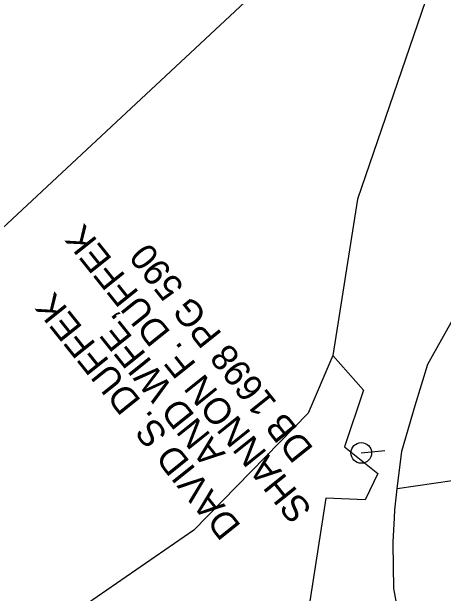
# Model space of a CAD drawing. Extents: x 472260 to 482161, y 489063 to 507124.
# Drawn here: x 474210.4 to 474313.1, y 504785.9 to 504924.1 of the extents above; entities that cross this region are included whole.
import ezdxf

# ---------------------------------------------------------------- set-up
doc = ezdxf.new("R2010")
doc.units = 0
for name, color, linetype in [('Exist Structure Minor Drop Inlet Cogo Number', 7, 'Continuous'), ('Prop Drainage Structure Pipe RCP 18in Class III', 7, 'Continuous'), ('Prop Drainage Structure Pipe Welded Steel 66in Label', 7, 'Continuous'), ('Prop Drainage Structure Tops and Inverts LABEL', 7, 'Continuous'), ('Prop Earthen Structure Ditch Flow Line', 7, 'Continuous'), ('Prop Erosion Rip Rap Pad at Outlet Label', 7, 'Continuous'), ('Prop NEU Channel Block Detail Label', 7, 'Continuous'), ('Scratch_Level_7', 7, 'Continuous')]:
    doc.layers.add(name, color=color, linetype=linetype)

msp = doc.modelspace()

# ---------------------------------------------------------------- linework, layer by layer
at = {"layer": 'Exist Structure Minor Drop Inlet Cogo Number'}
msp.add_line((474386.38, 505038.61), (474192.37, 504857.93), dxfattribs=at)
at = {"layer": 'Prop Drainage Structure Pipe RCP 18in Class III'}
for points in [[(474301.2, 504798.13), (474301.48, 504803.8), (474301.57, 504805.77), (474302.17, 504810.79)], [(474301.33, 504787.04), (474301.18, 504797.72), (474301.2, 504798.13)], [(474312.98, 504740.61), (474310.21, 504748.05), (474306.12, 504763.32), (474302.82, 504778.95), (474301.33, 504787.04)]]:
    msp.add_lwpolyline(points, dxfattribs=at)
at = {"layer": 'Prop Drainage Structure Tops and Inverts LABEL'}
msp.add_lwpolyline([(474286.83, 504842.4), (474294.1, 504834.23), (474289.59, 504820.73), (474297.52, 504814.39), (474294.53, 504808.15), (474285.17, 504808.57), (474279.69, 504773.36)], dxfattribs=at)
at = {"layer": 'Prop Earthen Structure Ditch Flow Line'}
msp.add_line((474315.2, 504812.65), (474302.17, 504810.79), dxfattribs=at)
msp.add_lwpolyline([(474302.17, 504810.79), (474303.22, 504819.7), (474306.45, 504830.52), (474309.42, 504840.34), (474318.35, 504856.19), (474324.71, 504871.97), (474326.55, 504875.99)], dxfattribs=at)
at = {"layer": 'Prop Erosion Rip Rap Pad at Outlet Label'}
msp.add_lwpolyline([(474039.74, 505231.39), (474070.64, 505227.57), (474100.38, 505210.48), (474145.85, 505197.49), (474221.93, 505186.17), (474248.45, 505176.22), (474277.09, 505162.04), (474333.09, 505118.27), (474352.71, 505084.66), (474349.72, 505047.44), (474370.59, 505001.39), (474331.17, 504970.24), (474311.76, 504935.08), (474292.73, 504879.6), (474286.83, 504842.4), (474281, 504828.7), (474253.76, 504800.95), (474212.37, 504772.4), (474185.95, 504758.02), (474194.18, 504746.5), (474168.72, 504709.09), (474147.17, 504667.02), (474132.12, 504653.24), (474125.76, 504660.6)], dxfattribs=at)
at = {"layer": 'Prop NEU Channel Block Detail Label'}
for q in [(474299.19, 504819.86), (474293.6, 504819.29)]:
    msp.add_line((474293.6, 504819.29), q, dxfattribs=at)
msp.add_circle((474293.6, 504819.29), 2.45, dxfattribs=at)

# ---------------------------------------------------------------- texts
at = {"layer": 'Prop Drainage Structure Pipe Welded Steel 66in Label'}
msp.add_text('DB 1698 PG 590', height=6.25, rotation=128.6712, dxfattribs=at).set_placement((474282.43, 504820.29))
at = {"layer": 'Scratch_Level_7'}
for s, p in [('SHANNON F. DUFFEK', (474282.11, 504805.84)), ('DAVID S. DUFFEK ', (474265.19, 504801.94)), ('AND WIFE, ', (474261.45, 504819.12))]:
    msp.add_text(s, height=6.25, rotation=128.6712, dxfattribs=at).set_placement(p)

doc.saveas('drawing.dxf')
